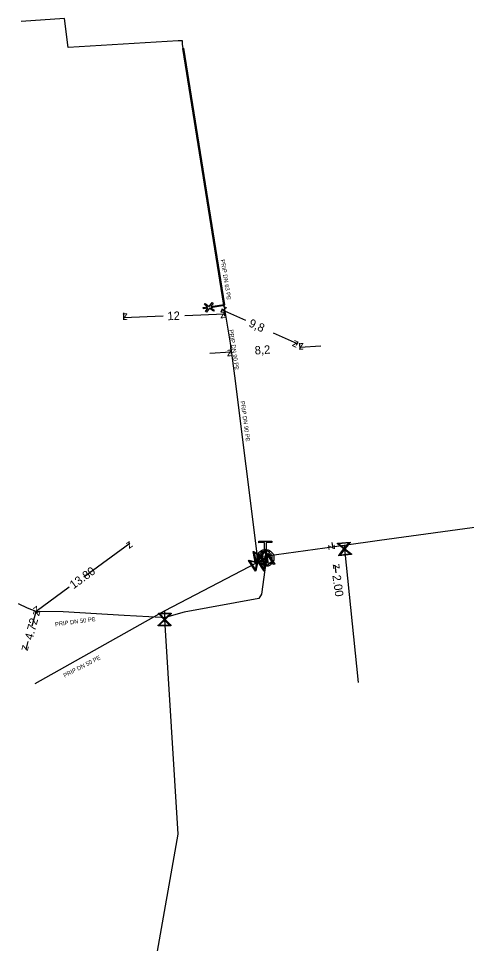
# Model space of a CAD drawing. Extents: x -643842 to -636370, y -1119190 to -1110210.
# Drawn here: x -641765.2 to -641711.9, y -1114640.8 to -1114530.7 of the extents above; entities that cross this region are included whole.
import ezdxf

# ---------------------------------------------------------------- set-up
doc = ezdxf.new("R2010")
doc.units = 0
for name, color, linetype in [('22', 7, 'Continuous'), ('CONSTRUCTION_CLASS', 7, 'Continuous'), ('Default', 7, 'Continuous'), ('Level 10', 7, 'Continuous'), ('Level 16', 7, 'Continuous'), ('Level 21', 7, 'Continuous'), ('Level 23', 7, 'Continuous'), ('Level 29', 7, 'Continuous'), ('Level 30', 7, 'Continuous'), ('Level 33', 7, 'Continuous')]:
    doc.layers.add(name, color=color, linetype=linetype)

msp = doc.modelspace()

# ---------------------------------------------------------------- linework, layer by layer
at = {"layer": 'CONSTRUCTION_CLASS'}
msp.add_lwpolyline([(-641742.6505015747, -1114565.1965888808), (-641743.1833693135, -1114565.2812471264), (-641743.2078857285, -1114565.1269324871), (-641742.6798403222, -1114565.0430403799), (-641743.0596647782, -1114564.768424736), (-641742.967386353, -1114564.6412870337), (-641742.4953521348, -1114564.9828298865), (-641742.1568514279, -1114564.514987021), (-641742.0309193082, -1114564.6074569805), (-641742.303698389, -1114564.983281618), (-641740.7388515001, -1114564.7346698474), (-641740.714335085, -1114564.8889844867), (-641742.2815931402, -1114565.1379793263), (-641741.9003715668, -1114565.4136090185), (-641741.9924584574, -1114565.5419523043), (-641742.4606843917, -1114565.2010404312), (-641742.8026103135, -1114565.670663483), (-641742.9281593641, -1114565.5806046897), (-641742.6505015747, -1114565.1965888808)], dxfattribs=at)
at = {"layer": 'Default'}
for points in [[(-641735.7129397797, -1114593.914460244), (-641735.3534311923, -1114593.9420695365), (-641735.0944019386, -1114594.2006218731), (-641734.8020140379, -1114594.492221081), (-641734.8000608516, -1114594.9082321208), (-641734.7981168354, -1114595.3222900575), (-641735.0897114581, -1114595.6156545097), (-641735.3813060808, -1114595.9090189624), (-641735.7973171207, -1114595.9109721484), (-641736.2094219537, -1114595.9129069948), (-641736.5037583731, -1114595.6222935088), (-641736.7980947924, -1114595.3316800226), (-641736.8000388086, -1114594.9176220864), (-641736.8019919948, -1114594.5016110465), (-641736.5123550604, -1114594.207279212), (-641736.255774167, -1114593.9443529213), (-641735.8965315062, -1114593.9153222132)], [(-641735.2952414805, -1114594.2718780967), (-641735.5128704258, -1114594.0951635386), (-641735.8058359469, -1114594.0965390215), (-641736.1437228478, -1114594.0981254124), (-641736.3799107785, -1114594.3365416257), (-641736.6160987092, -1114594.574957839), (-641736.6145123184, -1114594.91284474), (-641736.6131368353, -1114595.205810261), (-641736.4343865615, -1114595.4217702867)], [(-641736.3048765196, -1114595.5500699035), (-641736.087265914, -1114595.722878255), (-641735.7982066, -1114595.7215211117), (-641735.4622728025, -1114595.7199438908), (-641735.2251083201, -1114595.4815230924), (-641734.9879438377, -1114595.243102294), (-641734.9895302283, -1114594.905215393), (-641734.9908873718, -1114594.6161560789), (-641735.1657314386, -1114594.4001777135)]]:
    msp.add_open_spline(points, degree=3, dxfattribs=at)
at = {"layer": 'Level 10'}
for points in [[(-641752.6992935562, -1114565.76164995), (-641752.668949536, -1114566.57214005)], [(-641740.93185927, -1114565.26886957), (-641741.082849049, -1114565.60386195)], [(-641738.125034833, -1114566.66280482), (-641740.980120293, -1114565.37594354)], [(-641740.707673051, -1114565.31269447), (-641740.67732903, -1114566.12318457)], [(-641747.964540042, -1114566.1458360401), (-641752.678302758, -1114566.32231508)], [(-641745.400444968, -1114566.04983863), (-641740.686682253, -1114565.8733596)], [(-641734.900803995, -1114568.11604952), (-641732.045718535, -1114569.40291079)], [(-641739.9422728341, -1114569.87104449), (-641739.8918357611, -1114570.64667627)], [(-641731.997457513, -1114569.29583682), (-641732.1484472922, -1114569.6308292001)], [(-641731.759554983, -1114569.33894621), (-641731.70911791, -1114570.114578)], [(-641729.230609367, -1114569.70287981), (-641731.725340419, -1114569.86510489)], [(-641742.402789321, -1114570.55942825), (-641739.908058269, -1114570.39720317)], [(-641757.4038080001, -1114597.1480960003), (-641751.916, -1114593.17)], [(-641727.902699, -1114593.059485), (-641727.797, -1114593.802)], [(-641727.386994, -1114596.682216), (-641727.515, -1114595.783)], [(-641759.13143, -1114598.400444), (-641763.09, -1114601.27)], [(-641763.554671, -1114602.994085), (-641763.09, -1114601.27)], [(-641764.055646, -1114604.852867), (-641764.319, -1114605.83)]]:
    msp.add_lwpolyline(points, dxfattribs=at)
at = {"layer": 'Level 16'}
for points in [[(-641725.5772995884, -1114594.5102974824), (-641727.0696324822, -1114594.6617654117), (-641727.0762887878, -1114594.5961843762), (-641726.9918930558, -1114594.4992762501), (-641726.4617184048, -1114593.847682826), (-641727.2144441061, -1114593.2350135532), (-641727.2211004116, -1114593.1694325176), (-641725.7287675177, -1114593.0179645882), (-641725.7221112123, -1114593.0835456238), (-641726.3378431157, -1114593.8351098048), (-641725.6862496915, -1114594.3652844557), (-641725.5839558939, -1114594.4447164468), (-641725.5772995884, -1114594.5102974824)], [(-641727.0600686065, -1114593.2473198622), (-641726.406067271, -1114593.7794586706), (-641725.8752379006, -1114593.1270626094), (-641727.0600686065, -1114593.2473198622)], [(-641735.7715785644, -1114593.888393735), (-641735.5118507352, -1114595.3657364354), (-641735.5767730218, -1114595.3771502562), (-641735.67956906, -1114595.300034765), (-641736.3680367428, -1114594.8187122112), (-641736.924271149, -1114595.6140504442), (-641736.9891934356, -1114595.625464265), (-641737.2489212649, -1114594.1481215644), (-641737.1839989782, -1114594.1367077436), (-641736.3895961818, -1114594.6960812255), (-641735.9082736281, -1114594.0076135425), (-641735.8365008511, -1114593.8998075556), (-641735.7715785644, -1114593.888393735)], [(-641736.9232381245, -1114595.4591886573), (-641736.4401319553, -1114594.7681764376), (-641737.1294478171, -1114594.2862593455), (-641736.9232381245, -1114595.4591886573)], [(-641735.8366461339, -1114594.0597188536), (-641736.3175009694, -1114594.7466169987), (-641735.6315778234, -1114595.226155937), (-641735.8366461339, -1114594.0597188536)], [(-641725.7434321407, -1114594.4329278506), (-641726.3934942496, -1114593.9033339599), (-641726.9217047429, -1114594.5525194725), (-641725.7434321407, -1114594.4329278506)], [(-641736.5433983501, -1114594.4180976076), (-641735.7349646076, -1114595.6815986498), (-641735.7904895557, -1114595.7171255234), (-641735.9150499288, -1114595.6855258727), (-641736.7357502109, -1114595.5063326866), (-641736.9429407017, -1114596.454505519), (-641736.9984656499, -1114596.4900323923), (-641737.8068993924, -1114595.22653135), (-641737.7513744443, -1114595.1910044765), (-641736.8028565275, -1114595.401452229), (-641736.6236633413, -1114594.580751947), (-641736.5989232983, -1114594.4536244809), (-641736.5433983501, -1114594.4180976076)], [(-641737.0016033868, -1114596.3111809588), (-641736.8217435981, -1114595.487445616), (-641737.6434555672, -1114595.308030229), (-641737.0016033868, -1114596.3111809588)], [(-641735.5093633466, -1114594.4002078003), (-641734.7029788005, -1114595.6650176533), (-641734.7585612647, -1114595.7004544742), (-641734.8830702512, -1114595.6686529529), (-641735.703478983, -1114595.4881296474), (-641735.9122061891, -1114596.4359653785), (-641735.9677886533, -1114596.4714021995), (-641736.7741731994, -1114595.2065923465), (-641736.7185907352, -1114595.1711555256), (-641735.7704152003, -1114595.3831405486), (-641735.5898918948, -1114594.5627318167), (-641735.5649458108, -1114594.4356446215), (-641735.5093633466, -1114594.4002078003)], [(-641736.5374974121, -1114594.6012676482), (-641736.7168631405, -1114595.4203392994), (-641735.8991979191, -1114595.5988658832), (-641736.5374974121, -1114594.6012676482)], [(-641735.970636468, -1114596.2925459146), (-641735.7894416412, -1114595.4691032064), (-641736.6108616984, -1114595.2883560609), (-641735.970636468, -1114596.2925459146)], [(-641735.5037593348, -1114594.5833871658), (-641735.6844525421, -1114595.4021669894), (-641734.8670777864, -1114595.5820187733), (-641735.5037593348, -1114594.5833871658)], [(-641747.0529449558, -1114603.0013805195), (-641748.5527565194, -1114602.9776050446), (-641748.5517116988, -1114602.9116953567), (-641748.4565803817, -1114602.82530174), (-641747.8539665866, -1114602.2400532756), (-641748.5300258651, -1114601.5437031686), (-641748.5289810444, -1114601.4777934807), (-641747.0291694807, -1114601.5015689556), (-641747.0302143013, -1114601.5674786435), (-641747.7294705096, -1114602.242026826), (-641747.1442220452, -1114602.8446406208), (-641747.051900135, -1114602.9354708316), (-641747.0529449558, -1114603.0013805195)], [(-641748.3781423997, -1114601.5739464), (-641747.790731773, -1114602.1787920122), (-641747.187374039, -1114601.592822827), (-641748.3781423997, -1114601.5739464)], [(-641747.2089099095, -1114602.9051463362), (-641747.7927053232, -1114602.3032880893), (-641748.3930873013, -1114602.8863743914), (-641747.2089099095, -1114602.9051463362)]]:
    msp.add_lwpolyline(points, dxfattribs=at)
at = {"layer": 'Level 21'}
msp.add_lwpolyline([(-641736.386, -1114594.75), (-641736.381, -1114594.749), (-641735.834, -1114594.679), (-641735.6240000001, -1114594.645), (-641726.439, -1114593.384), (-641722.237, -1114592.81), (-641709.2000000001, -1114591.016)], dxfattribs=at)
at = {"layer": 'Level 23'}
for points in [[(-641740.726401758, -1114564.81303275), (-641745.661, -1114533.753), (-641745.661, -1114533.3856399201), (-641746.193306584, -1114533.36142732), (-641759.288266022, -1114534.17721534), (-641759.720467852, -1114530.7168314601), (-641764.875823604, -1114531.08603086)], [(-641736.386, -1114594.75), (-641736.761, -1114594.762), (-641739.449, -1114573.247), (-641739.974717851, -1114569.37209828), (-641740.726401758, -1114564.81303275)], [(-641726.439, -1114593.384), (-641726.399, -1114593.84), (-641724.778, -1114609.749)], [(-641735.6240000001, -1114594.645), (-641735.645, -1114594.791), (-641735.7390000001, -1114595.437), (-641736.287, -1114599.218), (-641736.596, -1114599.724), (-641745.46, -1114601.35), (-641747.862, -1114602.05), (-641747.984, -1114602.0420000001), (-641748.225, -1114602.018), (-641752.61, -1114601.75), (-641759.86, -1114601.34), (-641763.09, -1114601.27), (-641764.12, -1114600.8800000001), (-641765.176, -1114600.368)], [(-641763.21, -1114609.854), (-641747.823, -1114601.214), (-641736.777, -1114595.458), (-641735.645, -1114594.791)], [(-641735.8, -1114594.911), (-641735.834, -1114594.679)], [(-641747.823, -1114601.214), (-641747.791, -1114602.24), (-641746.232, -1114627.7920000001), (-641748.9, -1114643.04), (-641746.282, -1114656.507), (-641748.774, -1114657.028)]]:
    msp.add_lwpolyline(points, dxfattribs=at)
at = {"layer": 'Level 29'}
for points in [[(-641740.770844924, -1114564.8200900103), (-641745.62163263, -1114534.27222343)], [(-641745.532746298, -1114534.25810891), (-641740.681958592, -1114564.80597549)]]:
    msp.add_lwpolyline(points, dxfattribs=at)
at = {"layer": 'Level 30'}
msp.add_lwpolyline([(-641740.726401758, -1114564.81303275), (-641745.577189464, -1114534.26516617)], dxfattribs=at)
at = {"layer": 'Level 33'}
for points in [[(-641735.8965315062, -1114593.9153222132), (-641735.9003828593, -1114593.0950187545), (-641736.5898283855, -1114593.0982557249), (-641736.590690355, -1114592.9146639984), (-641735.028207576, -1114592.9073280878), (-641735.0273456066, -1114593.0909198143), (-641735.7167911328, -1114593.094156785), (-641735.7129397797, -1114593.914460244)], [(-641736.4343865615, -1114595.4217702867), (-641735.2952414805, -1114594.2718780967)], [(-641735.1657314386, -1114594.4001777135), (-641736.3048765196, -1114595.5500699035)]]:
    msp.add_lwpolyline(points, dxfattribs=at)

# ---------------------------------------------------------------- texts
at = {"layer": '22'}
for s, rotation, p in [('PRIP DN 63 PE', 279.0272999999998, (-641741.1352970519, -1114559.425880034)), ('PRIP DN 90 PE', 278.61251000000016, (-641740.141510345, -1114567.7722677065)), ('PRIP DN 90 PE', 277.8553670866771, (-641738.7756540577, -1114576.2771682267)), ('PRIP DN 50 PE', 7.6406213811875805, (-641760.7987602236, -1114603.066780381)), ('PRIP DN 50 PE', 27.138432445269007, (-641759.6909645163, -1114609.1624767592))]:
    msp.add_text(s, height=0.5, rotation=rotation, dxfattribs=at).set_placement(p)
at = {"layer": 'Level 10'}
for s, rotation, p in [('12', 2.144101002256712, (-641747.4461836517, -1114566.6267795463)), ('z', 155.73767175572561, (-641740.3188259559, -1114565.1255642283)), ('z', 2.1441010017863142, (-641741.1676257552, -1114566.3917159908)), ('z', 182.1441010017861, (-641752.197359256, -1114565.8039586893)), ('9,8', 335.73767175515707, (-641737.8746555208, -1114567.3240991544)), ('z', 335.73767175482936, (-641732.7070128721, -1114569.6532901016)), ('z', 3.72053920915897, (-641740.3745594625, -1114570.9285943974)), ('8,2', 3.720539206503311, (-641737.0498844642, -1114570.7124004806)), ('z', 183.7205392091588, (-641731.2588392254, -1114569.3337136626)), ('z', 35.93826203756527, (-641752.0273683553, -1114593.8682815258)), ('z', 278.1017565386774, (-641728.3624754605, -1114593.377456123)), ('13.80', 35.93826203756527, (-641758.6355614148, -1114598.6585409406)), ('z', 98.10177638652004, (-641726.9495243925, -1114596.2075436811)), ('2.00', 278.10173893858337, (-641727.8467716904, -1114597.0001866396)), ('z', 215.93824218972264, (-641762.9786314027, -1114600.5717185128)), ('4.72', 74.91617976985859, (-641763.5078149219, -1114604.741596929)), ('z', 74.91617976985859, (-641762.7373428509, -1114601.8828890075)), ('z', 254.9162172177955, (-641764.6716575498, -1114605.2171112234))]:
    msp.add_text(s, height=1, rotation=rotation, dxfattribs=at).set_placement(p)

doc.saveas('drawing.dxf')
